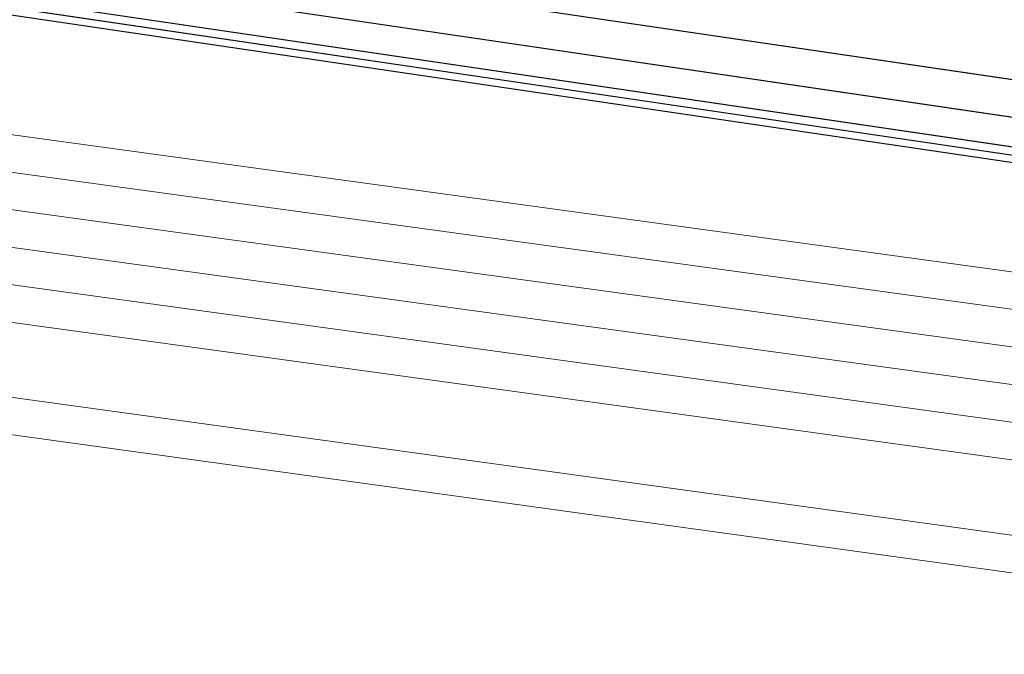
# Model space of a CAD drawing. Header units: metres. Extents: x -502 to 161, y -108 to 174.
# Tile 330 of 656: x -158.77 to -157.442, y -34.557 to -33.701. Entities that reach past the tile are written whole.
import ezdxf

# ---------------------------------------------------------------- set-up
doc = ezdxf.new("R2010")
doc.units = ezdxf.units.M
doc.header["$LTSCALE"] = 0.1
for name, color, linetype in [('BRI31-005.05-5p02-Koordinierung Lageplan 4. BA ZOB West 2022-06-15', 7, 'Continuous'), ('BRI31-005.06-5f07-Koordinierung Lageplan 4. BA ZOB Fernbusbahnh', 7, 'Continuous'), ('BRI32-005.02-5f05-Koordinierung Schemaplan 4 BA ZOB Teilbereich', 7, 'Continuous'), ('BRI32-005.03-5f06-Koordinierung Schemaplan 4 BA ZOB Teilbereich 2 Ost - Bahnhofsallee 2023-01-21', 7, 'Continuous')]:
    doc.layers.add(name, color=color, linetype=linetype)

msp = doc.modelspace()

# ---------------------------------------------------------------- linework, layer by layer
at = {"layer": 'BRI31-005.05-5p02-Koordinierung Lageplan 4. BA ZOB West 2022-06-15', "color": 250, "linetype": 'Continuous', "lineweight": 25, "true_color": 0x333333, "transparency": 33554687, "flags": 128}
for points in [[(-56.5667, -14.3244), (-56.9487, -14.6244), (-57.8377, -15.3484), (-58.3257, -15.4954), (-59.9937, -15.7044), (-61.6697, -15.9144), (-63.7887, -16.4534), (-69.5837, -17.4834), (-75.3287, -18.4234), (-81.5687, -19.5644), (-84.6457, -20.1594), (-93.6297, -21.6994), (-104.3877, -23.8594), (-121.7187, -27.1554), (-122.6217, -27.3224), (-126.1537, -27.9814), (-137.6357, -30.1594), (-150.2927, -32.5534), (-151.8867, -32.8594), (-157.0417, -33.8394), (-163.2567, -32.9244), (-174.3647, -31.3244), (-178.3997, -30.6854)], [(-56.5467, -14.3734), (-56.9177, -14.6634), (-57.8137, -15.3934), (-58.3107, -15.5434), (-58.9957, -15.6304), (-59.9877, -15.7544), (-61.6607, -15.9634), (-63.7777, -16.5024), (-69.5757, -17.5324), (-75.3197, -18.4724), (-81.5597, -19.6134), (-84.6367, -20.2084), (-93.6207, -21.7484), (-104.3777, -23.9084), (-121.7097, -27.2044), (-122.6127, -27.3714), (-126.1447, -28.0304), (-137.6267, -30.2084), (-150.2837, -32.6024), (-151.8777, -32.9084), (-157.0407, -33.8904), (-163.2637, -32.9734), (-174.3717, -31.3734), (-178.4067, -30.7344)], [(-178.4137, -30.7834), (-174.3787, -31.4224), (-163.2707, -33.0224), (-157.0397, -33.9414), (-154.7687, -33.5094)]]:
    msp.add_lwpolyline(points, dxfattribs=at)
at = {"layer": 'BRI31-005.05-5p02-Koordinierung Lageplan 4. BA ZOB West 2022-06-15', "color": 7, "linetype": 'Continuous', "lineweight": 13, "transparency": 33554687, "flags": 128}
for points in [[(-61.4667, -16.5364), (-61.8967, -16.5874), (-64.8047, -17.0724), (-67.0677, -17.3534), (-81.2107, -19.8354), (-82.4137, -20.0454), (-83.9977, -20.3754), (-88.8717, -21.3944), (-93.5607, -22.0544), (-96.7847, -22.7254), (-98.7487, -23.1054), (-104.2927, -24.2564), (-104.8637, -24.3634), (-122.5617, -27.6464), (-126.0927, -28.3114), (-137.5747, -30.4814), (-151.2867, -33.0514), (-152.1117, -33.2054), (-156.9627, -34.1054), (-163.4867, -33.2114), (-174.4007, -31.5814), (-178.4277, -30.8814)], [(-61.4607, -16.5864), (-61.8897, -16.6374), (-64.7977, -17.1214), (-67.0607, -17.4024), (-81.2017, -19.8844), (-82.4047, -20.0944), (-83.9877, -20.4244), (-88.8627, -21.4434), (-93.5517, -22.1034), (-96.7747, -22.7744), (-98.7387, -23.1544), (-104.2827, -24.3054), (-104.8547, -24.4124), (-122.5527, -27.6954), (-126.0837, -28.3604), (-137.5657, -30.5304), (-151.2777, -33.1004), (-152.1027, -33.2544), (-156.9617, -34.1564), (-163.4937, -33.2604), (-174.4077, -31.6304), (-178.4347, -30.9304)], [(-178.4417, -30.9794), (-174.4147, -31.6794), (-163.5007, -33.3094), (-156.9607, -34.2074), (-152.0937, -33.3034), (-151.2687, -33.1494), (-137.5567, -30.5794), (-126.0747, -28.4094), (-122.5437, -27.7444), (-104.8457, -24.4614), (-104.2727, -24.3544), (-98.7287, -23.2034), (-96.7647, -22.8234), (-93.5427, -22.1524), (-88.8537, -21.4924), (-83.9777, -20.4734), (-82.3957, -20.1434), (-81.1927, -19.9334), (-67.0537, -17.4514), (-64.7907, -17.1704), (-61.8827, -16.6874), (-61.4547, -16.6364)], [(-61.4487, -16.6864), (-61.8757, -16.7374), (-64.7837, -17.2194), (-67.0467, -17.5004), (-81.1837, -19.9824), (-82.3867, -20.1924), (-83.9677, -20.5224), (-88.8447, -21.5414), (-93.5337, -22.2014), (-96.7547, -22.8724), (-98.7187, -23.2524), (-104.2627, -24.4034), (-104.8367, -24.5104), (-122.5347, -27.7934), (-126.0657, -28.4584), (-137.5477, -30.6284), (-151.2597, -33.1984), (-152.0847, -33.3524), (-156.9597, -34.2584), (-163.5077, -33.3584), (-174.4217, -31.7284), (-178.4487, -31.0284)], [(-178.4557, -31.0774), (-174.4287, -31.7774), (-163.5147, -33.4074), (-156.9587, -34.3094), (-152.0757, -33.4014), (-151.2507, -33.2474), (-137.5387, -30.6774), (-126.0567, -28.5074), (-122.5257, -27.8424), (-104.8277, -24.5594), (-104.2527, -24.4524), (-98.7087, -23.3014), (-96.7447, -22.9214), (-93.5247, -22.2504), (-88.8357, -21.5904), (-83.9577, -20.5714), (-82.3777, -20.2414), (-81.1747, -20.0314), (-67.0397, -17.5494), (-64.7767, -17.2684), (-61.8687, -16.7874), (-61.4427, -16.7364)], [(-178.4627, -31.1264), (-174.4357, -31.8264), (-163.5217, -33.4564), (-156.9577, -34.3604), (-152.0667, -33.4504), (-151.2417, -33.2964), (-137.5297, -30.7264), (-126.0477, -28.5564), (-122.5167, -27.8914), (-104.8187, -24.6084), (-104.2427, -24.5014), (-98.6987, -23.3504), (-96.7347, -22.9704), (-93.5157, -22.2994), (-88.8267, -21.6394), (-83.9477, -20.6204), (-82.3687, -20.2904), (-81.1657, -20.0804), (-67.0327, -17.5984), (-64.7697, -17.3174), (-61.8617, -16.8374), (-61.4367, -16.7864)], [(-96.7147, -23.0684), (-98.6787, -23.4484), (-104.2227, -24.5994), (-104.8007, -24.7064), (-122.4987, -27.9894), (-126.0287, -28.6544), (-137.5117, -30.8244), (-151.2237, -33.3944), (-152.0487, -33.5484), (-156.9557, -34.4624), (-163.5357, -33.5544), (-174.4497, -31.9244), (-178.4697, -31.1754)], [(-96.7047, -23.1184), (-98.6687, -23.4984), (-104.2127, -24.6474), (-104.7917, -24.7554), (-122.4897, -28.0384), (-126.0197, -28.7034), (-137.5027, -30.8734), (-151.2147, -33.4434), (-152.0397, -33.5974), (-156.9547, -34.5134), (-163.5427, -33.6034), (-174.4567, -31.9734), (-178.4767, -31.2244)]]:
    msp.add_lwpolyline(points, dxfattribs=at)
at = {"layer": 'BRI31-005.05-5p02-Koordinierung Lageplan 4. BA ZOB West 2022-06-15', "color": 114, "linetype": 'Continuous', "lineweight": 25, "true_color": 0x00994c, "transparency": 33554687, "flags": 128}
msp.add_lwpolyline([(-147.5077, -48.5404), (-149.9317, -47.5274), (-150.3717, -47.1584), (-151.4517, -44.7494), (-152.9727, -41.2184), (-153.1397, -40.7934), (-153.4967, -37.8694), (-154.1307, -34.4404), (-154.2627, -33.7494), (-154.4377, -33.5644), (-154.7687, -33.4994), (-154.8317, -33.5104), (-157.0407, -33.9304), (-163.2697, -33.0124), (-174.3777, -31.4124), (-178.4117, -30.7734)], dxfattribs=at)
at = {"layer": 'BRI31-005.05-5p02-Koordinierung Lageplan 4. BA ZOB West 2022-06-15', "color": 1, "linetype": 'Continuous', "lineweight": 25, "true_color": 0xff0000, "transparency": 33554687, "flags": 128}
msp.add_lwpolyline([(-178.4147, -30.7934), (-174.3807, -31.4324), (-163.2727, -33.0324), (-157.0397, -33.9514), (-154.8247, -33.5304), (-154.7707, -33.5194), (-154.4477, -33.5824), (-154.2807, -33.7594), (-154.1507, -34.4444), (-153.5167, -37.8734), (-153.1597, -40.7974), (-152.9907, -41.2264), (-151.4697, -44.7574), (-150.3877, -47.1704), (-149.9417, -47.5454), (-147.5157, -48.5584), (-147.0537, -48.7424), (-146.8017, -48.9034), (-146.4007, -48.9914), (-146.0877, -48.9824), (-145.5437, -48.6024), (-144.8637, -48.2134), (-142.8837, -47.8324)], dxfattribs=at)
at = {"layer": 'BRI31-005.06-5f07-Koordinierung Lageplan 4. BA ZOB Fernbusbahnh', "color": 250, "linetype": 'Continuous', "lineweight": 20, "true_color": 0x333333, "transparency": 33554687, "flags": 128}
for points in [[(-56.5667, -14.3244), (-56.9487, -14.6244), (-57.8377, -15.3484), (-58.3257, -15.4954), (-59.9937, -15.7044), (-61.6697, -15.9144), (-63.7887, -16.4534), (-69.5837, -17.4834), (-75.3287, -18.4234), (-81.5687, -19.5644), (-84.6457, -20.1594), (-93.6297, -21.6994), (-104.3877, -23.8594), (-121.7187, -27.1554), (-122.6217, -27.3224), (-126.1537, -27.9814), (-137.6357, -30.1594), (-150.2927, -32.5534), (-151.8867, -32.8594), (-157.0417, -33.8394), (-163.2567, -32.9244), (-174.3647, -31.3244), (-178.3997, -30.6854)], [(-56.5467, -14.3734), (-56.9177, -14.6634), (-57.8137, -15.3934), (-58.3107, -15.5434), (-58.9957, -15.6304), (-59.9877, -15.7544), (-61.6607, -15.9634), (-63.7777, -16.5024), (-69.5757, -17.5324), (-75.3197, -18.4724), (-81.5597, -19.6134), (-84.6367, -20.2084), (-93.6207, -21.7484), (-104.3777, -23.9084), (-121.7097, -27.2044), (-122.6127, -27.3714), (-126.1447, -28.0304), (-137.6267, -30.2084), (-150.2837, -32.6024), (-151.8777, -32.9084), (-157.0407, -33.8904), (-163.2637, -32.9734), (-174.3717, -31.3734), (-178.4067, -30.7344)], [(-178.4137, -30.7834), (-174.3787, -31.4224), (-163.2707, -33.0224), (-157.0397, -33.9414), (-154.7687, -33.5094)]]:
    msp.add_lwpolyline(points, dxfattribs=at)
at = {"layer": 'BRI31-005.06-5f07-Koordinierung Lageplan 4. BA ZOB Fernbusbahnh', "color": 7, "linetype": 'Continuous', "lineweight": 9, "transparency": 33554687, "flags": 128}
for points in [[(-61.4667, -16.5364), (-61.8967, -16.5874), (-64.8047, -17.0724), (-67.0677, -17.3534), (-81.2107, -19.8354), (-82.4137, -20.0454), (-83.9977, -20.3754), (-88.8717, -21.3944), (-93.5607, -22.0544), (-96.7847, -22.7254), (-98.7487, -23.1054), (-104.2927, -24.2564), (-104.8637, -24.3634), (-122.5617, -27.6464), (-126.0927, -28.3114), (-137.5747, -30.4814), (-151.2867, -33.0514), (-152.1117, -33.2054), (-156.9627, -34.1054), (-163.4867, -33.2114), (-174.4007, -31.5814), (-178.4277, -30.8814)], [(-61.4607, -16.5864), (-61.8897, -16.6374), (-64.7977, -17.1214), (-67.0607, -17.4024), (-81.2017, -19.8844), (-82.4047, -20.0944), (-83.9877, -20.4244), (-88.8627, -21.4434), (-93.5517, -22.1034), (-96.7747, -22.7744), (-98.7387, -23.1544), (-104.2827, -24.3054), (-104.8547, -24.4124), (-122.5527, -27.6954), (-126.0837, -28.3604), (-137.5657, -30.5304), (-151.2777, -33.1004), (-152.1027, -33.2544), (-156.9617, -34.1564), (-163.4937, -33.2604), (-174.4077, -31.6304), (-178.4347, -30.9304)], [(-178.4417, -30.9794), (-174.4147, -31.6794), (-163.5007, -33.3094), (-156.9607, -34.2074), (-152.0937, -33.3034), (-151.2687, -33.1494), (-137.5567, -30.5794), (-126.0747, -28.4094), (-122.5437, -27.7444), (-104.8457, -24.4614), (-104.2727, -24.3544), (-98.7287, -23.2034), (-96.7647, -22.8234), (-93.5427, -22.1524), (-88.8537, -21.4924), (-83.9777, -20.4734), (-82.3957, -20.1434), (-81.1927, -19.9334), (-67.0537, -17.4514), (-64.7907, -17.1704), (-61.8827, -16.6874), (-61.4547, -16.6364)], [(-61.4487, -16.6864), (-61.8757, -16.7374), (-64.7837, -17.2194), (-67.0467, -17.5004), (-81.1837, -19.9824), (-82.3867, -20.1924), (-83.9677, -20.5224), (-88.8447, -21.5414), (-93.5337, -22.2014), (-96.7547, -22.8724), (-98.7187, -23.2524), (-104.2627, -24.4034), (-104.8367, -24.5104), (-122.5347, -27.7934), (-126.0657, -28.4584), (-137.5477, -30.6284), (-151.2597, -33.1984), (-152.0847, -33.3524), (-156.9597, -34.2584), (-163.5077, -33.3584), (-174.4217, -31.7284), (-178.4487, -31.0284)], [(-178.4557, -31.0774), (-174.4287, -31.7774), (-163.5147, -33.4074), (-156.9587, -34.3094), (-152.0757, -33.4014), (-151.2507, -33.2474), (-137.5387, -30.6774), (-126.0567, -28.5074), (-122.5257, -27.8424), (-104.8277, -24.5594), (-104.2527, -24.4524), (-98.7087, -23.3014), (-96.7447, -22.9214), (-93.5247, -22.2504), (-88.8357, -21.5904), (-83.9577, -20.5714), (-82.3777, -20.2414), (-81.1747, -20.0314), (-67.0397, -17.5494), (-64.7767, -17.2684), (-61.8687, -16.7874), (-61.4427, -16.7364)], [(-178.4627, -31.1264), (-174.4357, -31.8264), (-163.5217, -33.4564), (-156.9577, -34.3604), (-152.0667, -33.4504), (-151.2417, -33.2964), (-137.5297, -30.7264), (-126.0477, -28.5564), (-122.5167, -27.8914), (-104.8187, -24.6084), (-104.2427, -24.5014), (-98.6987, -23.3504), (-96.7347, -22.9704), (-93.5157, -22.2994), (-88.8267, -21.6394), (-83.9477, -20.6204), (-82.3687, -20.2904), (-81.1657, -20.0804), (-67.0327, -17.5984), (-64.7697, -17.3174), (-61.8617, -16.8374), (-61.4367, -16.7864)], [(-96.7147, -23.0684), (-98.6787, -23.4484), (-104.2227, -24.5994), (-104.8007, -24.7064), (-122.4987, -27.9894), (-126.0287, -28.6544), (-137.5117, -30.8244), (-151.2237, -33.3944), (-152.0487, -33.5484), (-156.9557, -34.4624), (-163.5357, -33.5544), (-174.4497, -31.9244), (-178.4697, -31.1754)], [(-96.7047, -23.1184), (-98.6687, -23.4984), (-104.2127, -24.6474), (-104.7917, -24.7554), (-122.4897, -28.0384), (-126.0197, -28.7034), (-137.5027, -30.8734), (-151.2147, -33.4434), (-152.0397, -33.5974), (-156.9547, -34.5134), (-163.5427, -33.6034), (-174.4567, -31.9734), (-178.4767, -31.2244)]]:
    msp.add_lwpolyline(points, dxfattribs=at)
at = {"layer": 'BRI31-005.06-5f07-Koordinierung Lageplan 4. BA ZOB Fernbusbahnh', "color": 114, "linetype": 'Continuous', "lineweight": 20, "true_color": 0x00994c, "transparency": 33554687, "flags": 128}
msp.add_lwpolyline([(-147.5077, -48.5404), (-149.9317, -47.5274), (-150.3717, -47.1584), (-151.4517, -44.7494), (-152.9727, -41.2184), (-153.1397, -40.7934), (-153.4967, -37.8694), (-154.1307, -34.4404), (-154.2627, -33.7494), (-154.4377, -33.5644), (-154.7687, -33.4994), (-154.8317, -33.5104), (-157.0407, -33.9304), (-163.2697, -33.0124), (-174.3777, -31.4124), (-178.4117, -30.7734)], dxfattribs=at)
at = {"layer": 'BRI31-005.06-5f07-Koordinierung Lageplan 4. BA ZOB Fernbusbahnh', "color": 1, "linetype": 'Continuous', "lineweight": 20, "true_color": 0xff0000, "transparency": 33554687, "flags": 128}
msp.add_lwpolyline([(-178.4147, -30.7934), (-174.3807, -31.4324), (-163.2727, -33.0324), (-157.0397, -33.9514), (-154.8247, -33.5304), (-154.7707, -33.5194), (-154.4477, -33.5824), (-154.2807, -33.7594), (-154.1507, -34.4444), (-153.5167, -37.8734), (-153.1597, -40.7974), (-152.9907, -41.2264), (-151.4697, -44.7574), (-150.3877, -47.1704), (-149.9417, -47.5454), (-147.5157, -48.5584), (-147.0537, -48.7424), (-146.8017, -48.9034), (-146.4007, -48.9914), (-146.0877, -48.9824), (-145.5437, -48.6024), (-144.8637, -48.2134), (-142.8837, -47.8324)], dxfattribs=at)
at = {"layer": 'BRI32-005.02-5f05-Koordinierung Schemaplan 4 BA ZOB Teilbereich', "color": 250, "linetype": 'Continuous', "lineweight": 25, "true_color": 0x333333, "transparency": 33554687, "flags": 128}
for points in [[(-56.5667, -14.3244), (-56.9487, -14.6244), (-57.8377, -15.3484), (-58.3257, -15.4954), (-59.9937, -15.7044), (-61.6697, -15.9144), (-63.7887, -16.4534), (-69.5837, -17.4834), (-75.3287, -18.4234), (-81.5687, -19.5644), (-84.6457, -20.1594), (-93.6297, -21.6994), (-104.3877, -23.8594), (-121.7187, -27.1554), (-122.6217, -27.3224), (-126.1537, -27.9814), (-137.6357, -30.1594), (-150.2927, -32.5534), (-151.8867, -32.8594), (-157.0417, -33.8394), (-163.2567, -32.9244), (-174.3647, -31.3244), (-178.3997, -30.6854)], [(-56.5467, -14.3734), (-56.9177, -14.6634), (-57.8137, -15.3934), (-58.3107, -15.5434), (-58.9957, -15.6304), (-59.9877, -15.7544), (-61.6607, -15.9634), (-63.7777, -16.5024), (-69.5757, -17.5324), (-75.3197, -18.4724), (-81.5597, -19.6134), (-84.6367, -20.2084), (-93.6207, -21.7484), (-104.3777, -23.9084), (-121.7097, -27.2044), (-122.6127, -27.3714), (-126.1447, -28.0304), (-137.6267, -30.2084), (-150.2837, -32.6024), (-151.8777, -32.9084), (-157.0407, -33.8904), (-163.2637, -32.9734), (-174.3717, -31.3734), (-178.4067, -30.7344)]]:
    msp.add_lwpolyline(points, dxfattribs=at)
at = {"layer": 'BRI32-005.02-5f05-Koordinierung Schemaplan 4 BA ZOB Teilbereich', "color": 7, "linetype": 'Continuous', "lineweight": 13, "transparency": 33554687, "flags": 128}
for points in [[(-96.7147, -23.0684), (-98.6787, -23.4484), (-104.2227, -24.5994), (-104.8007, -24.7064), (-122.4987, -27.9894), (-126.0287, -28.6544), (-137.5117, -30.8244), (-151.2237, -33.3944), (-152.0487, -33.5484), (-156.9557, -34.4624), (-163.5357, -33.5544), (-174.4497, -31.9244), (-178.4697, -31.1754)], [(-96.7047, -23.1184), (-98.6687, -23.4984), (-104.2127, -24.6474), (-104.7917, -24.7554), (-122.4897, -28.0384), (-126.0197, -28.7034), (-137.5027, -30.8734), (-151.2147, -33.4434), (-152.0397, -33.5974), (-156.9547, -34.5134), (-163.5427, -33.6034), (-174.4567, -31.9734), (-178.4767, -31.2244)]]:
    msp.add_lwpolyline(points, dxfattribs=at)
at = {"layer": 'BRI32-005.03-5f06-Koordinierung Schemaplan 4 BA ZOB Teilbereich 2 Ost - Bahnhofsallee 2023-01-21', "color": 250, "linetype": 'Continuous', "lineweight": 20, "true_color": 0x333333, "transparency": 33554687, "flags": 128}
for points in [[(-56.5667, -14.3244), (-56.9487, -14.6244), (-57.8377, -15.3484), (-58.3257, -15.4954), (-59.9937, -15.7044), (-61.6697, -15.9144), (-63.7887, -16.4534), (-69.5837, -17.4834), (-75.3287, -18.4234), (-81.5687, -19.5644), (-84.6457, -20.1594), (-93.6297, -21.6994), (-104.3877, -23.8594), (-121.7187, -27.1554), (-122.6217, -27.3224), (-126.1537, -27.9814), (-137.6357, -30.1594), (-150.2927, -32.5534), (-151.8867, -32.8594), (-157.0417, -33.8394), (-163.2567, -32.9244), (-174.3647, -31.3244), (-178.3997, -30.6854)], [(-56.5467, -14.3734), (-56.9177, -14.6634), (-57.8137, -15.3934), (-58.3107, -15.5434), (-58.9957, -15.6304), (-59.9877, -15.7544), (-61.6607, -15.9634), (-63.7777, -16.5024), (-69.5757, -17.5324), (-75.3197, -18.4724), (-81.5597, -19.6134), (-84.6367, -20.2084), (-93.6207, -21.7484), (-104.3777, -23.9084), (-121.7097, -27.2044), (-122.6127, -27.3714), (-126.1447, -28.0304), (-137.6267, -30.2084), (-150.2837, -32.6024), (-151.8777, -32.9084), (-157.0407, -33.8904), (-163.2637, -32.9734), (-174.3717, -31.3734), (-178.4067, -30.7344)]]:
    msp.add_lwpolyline(points, dxfattribs=at)
at = {"layer": 'BRI32-005.03-5f06-Koordinierung Schemaplan 4 BA ZOB Teilbereich 2 Ost - Bahnhofsallee 2023-01-21', "color": 7, "linetype": 'Continuous', "lineweight": 9, "transparency": 33554687, "flags": 128}
for points in [[(-61.4667, -16.5364), (-61.8967, -16.5874), (-64.8047, -17.0724), (-67.0677, -17.3534), (-81.2107, -19.8354), (-82.4137, -20.0454), (-83.9977, -20.3754), (-88.8717, -21.3944), (-93.5607, -22.0544), (-96.7847, -22.7254), (-98.7487, -23.1054), (-104.2927, -24.2564), (-104.8637, -24.3634), (-122.5617, -27.6464), (-126.0927, -28.3114), (-137.5747, -30.4814), (-151.2867, -33.0514), (-152.1117, -33.2054), (-156.9627, -34.1054), (-163.4867, -33.2114), (-174.4007, -31.5814), (-178.4277, -30.8814)], [(-61.4607, -16.5864), (-61.8897, -16.6374), (-64.7977, -17.1214), (-67.0607, -17.4024), (-81.2017, -19.8844), (-82.4047, -20.0944), (-83.9877, -20.4244), (-88.8627, -21.4434), (-93.5517, -22.1034), (-96.7747, -22.7744), (-98.7387, -23.1544), (-104.2827, -24.3054), (-104.8547, -24.4124), (-122.5527, -27.6954), (-126.0837, -28.3604), (-137.5657, -30.5304), (-151.2777, -33.1004), (-152.1027, -33.2544), (-156.9617, -34.1564), (-163.4937, -33.2604), (-174.4077, -31.6304), (-178.4347, -30.9304)], [(-178.4417, -30.9794), (-174.4147, -31.6794), (-163.5007, -33.3094), (-156.9607, -34.2074), (-152.0937, -33.3034), (-151.2687, -33.1494), (-137.5567, -30.5794), (-126.0747, -28.4094), (-122.5437, -27.7444), (-104.8457, -24.4614), (-104.2727, -24.3544), (-98.7287, -23.2034), (-96.7647, -22.8234), (-93.5427, -22.1524), (-88.8537, -21.4924), (-83.9777, -20.4734), (-82.3957, -20.1434), (-81.1927, -19.9334), (-67.0537, -17.4514), (-64.7907, -17.1704), (-61.8827, -16.6874), (-61.4547, -16.6364)], [(-61.4487, -16.6864), (-61.8757, -16.7374), (-64.7837, -17.2194), (-67.0467, -17.5004), (-81.1837, -19.9824), (-82.3867, -20.1924), (-83.9677, -20.5224), (-88.8447, -21.5414), (-93.5337, -22.2014), (-96.7547, -22.8724), (-98.7187, -23.2524), (-104.2627, -24.4034), (-104.8367, -24.5104), (-122.5347, -27.7934), (-126.0657, -28.4584), (-137.5477, -30.6284), (-151.2597, -33.1984), (-152.0847, -33.3524), (-156.9597, -34.2584), (-163.5077, -33.3584), (-174.4217, -31.7284), (-178.4487, -31.0284)], [(-178.4557, -31.0774), (-174.4287, -31.7774), (-163.5147, -33.4074), (-156.9587, -34.3094), (-152.0757, -33.4014), (-151.2507, -33.2474), (-137.5387, -30.6774), (-126.0567, -28.5074), (-122.5257, -27.8424), (-104.8277, -24.5594), (-104.2527, -24.4524), (-98.7087, -23.3014), (-96.7447, -22.9214), (-93.5247, -22.2504), (-88.8357, -21.5904), (-83.9577, -20.5714), (-82.3777, -20.2414), (-81.1747, -20.0314), (-67.0397, -17.5494), (-64.7767, -17.2684), (-61.8687, -16.7874), (-61.4427, -16.7364)], [(-178.4627, -31.1264), (-174.4357, -31.8264), (-163.5217, -33.4564), (-156.9577, -34.3604), (-152.0667, -33.4504), (-151.2417, -33.2964), (-137.5297, -30.7264), (-126.0477, -28.5564), (-122.5167, -27.8914), (-104.8187, -24.6084), (-104.2427, -24.5014), (-98.6987, -23.3504), (-96.7347, -22.9704), (-93.5157, -22.2994), (-88.8267, -21.6394), (-83.9477, -20.6204), (-82.3687, -20.2904), (-81.1657, -20.0804), (-67.0327, -17.5984), (-64.7697, -17.3174), (-61.8617, -16.8374), (-61.4367, -16.7864)], [(-96.7147, -23.0684), (-98.6787, -23.4484), (-104.2227, -24.5994), (-104.8007, -24.7064), (-122.4987, -27.9894), (-126.0287, -28.6544), (-137.5117, -30.8244), (-151.2237, -33.3944), (-152.0487, -33.5484), (-156.9557, -34.4624), (-163.5357, -33.5544), (-174.4497, -31.9244), (-178.4697, -31.1754)], [(-96.7047, -23.1184), (-98.6687, -23.4984), (-104.2127, -24.6474), (-104.7917, -24.7554), (-122.4897, -28.0384), (-126.0197, -28.7034), (-137.5027, -30.8734), (-151.2147, -33.4434), (-152.0397, -33.5974), (-156.9547, -34.5134), (-163.5427, -33.6034), (-174.4567, -31.9734), (-178.4767, -31.2244)]]:
    msp.add_lwpolyline(points, dxfattribs=at)

doc.saveas('drawing.dxf')
